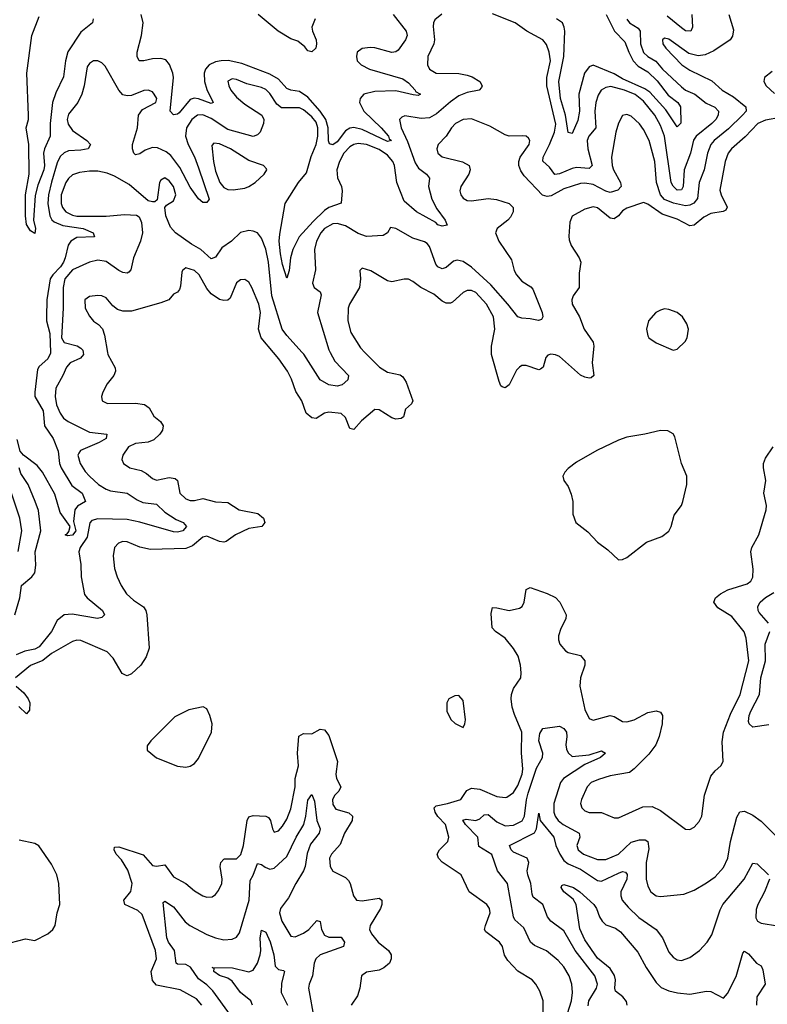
# Model space of a CAD drawing. Header units: inches. Extents: x 1694797 to 1849917, y 907313 to 1017959.
# Tile 829 of 834: x 1841278 to 1844839, y 1006894 to 1011585. Entities that reach past the tile are written whole.
import ezdxf

# ---------------------------------------------------------------- set-up
doc = ezdxf.new("R2010")
doc.units = ezdxf.units.IN
doc.header["$MEASUREMENT"] = 0
doc.layers.add('B8040', color=7, linetype='Continuous')
doc.layers.add('B8041', color=7, linetype='Continuous')

msp = doc.modelspace()

# ---------------------------------------------------------------- linework, layer by layer
at = {"layer": 'B8040', "color": 5}
for points, elevation in [([(1841696.1, 1010000), (1841697.8, 1009990), (1841733.2, 1009926.8), (1841735, 1009910), (1841726.2, 1009890), (1841694, 1009850), (1841674, 1009810), (1841668, 1009790), (1841670.6, 1009770), (1841696.2, 1009756.2), (1841830, 1009758.7), (1841872.5, 1009752.5), (1841895.4, 1009735.4), (1841916.9, 1009696.9), (1841948.9, 1009670), (1841960.7, 1009650), (1841957.8, 1009630), (1841945.2, 1009610), (1841916.4, 1009583.6), (1841890, 1009572.6), (1841830, 1009566.4), (1841797, 1009550), (1841768.9, 1009510), (1841764.2, 1009490), (1841772, 1009470), (1841802, 1009450), (1841856.9, 1009436.9), (1841882.7, 1009422.7), (1841910, 1009399), (1841930, 1009391.2), (1841990, 1009403.6), (1842018.6, 1009398.6), (1842030.1, 1009390), (1842041.5, 1009330), (1842070, 1009301.6), (1842090, 1009293.8), (1842110, 1009294.2), (1842150, 1009304.6), (1842210, 1009287.8), (1842270, 1009285.6), (1842323, 1009250), (1842412.8, 1009232.8), (1842439.5, 1009210), (1842446, 1009190), (1842430.7, 1009170), (1842370, 1009160.6), (1842306, 1009130), (1842261, 1009099), (1842250, 1009095.6), (1842230, 1009099.3), (1842170, 1009124.3), (1842150, 1009119.8), (1842101.6, 1009078.4), (1842070, 1009066.2), (1841901.5, 1009061.5), (1841850, 1009071.6), (1841790, 1009097.4), (1841770, 1009098.7), (1841748.6, 1009091.4), (1841730.2, 1009069.8), (1841723.2, 1009030), (1841729.2, 1008970), (1841741.8, 1008930), (1841760.7, 1008890), (1841786.7, 1008850), (1841819.4, 1008819.4), (1841867.3, 1008787.3), (1841878.6, 1008770), (1841884.1, 1008750), (1841894.3, 1008590), (1841880.2, 1008550), (1841854.8, 1008510), (1841810, 1008468.9), (1841790, 1008459.2), (1841781.8, 1008461.8), (1841766.8, 1008470), (1841722.6, 1008542.6), (1841693.9, 1008573.9), (1841570, 1008627), (1841550, 1008628.5), (1841530, 1008622.8), (1841430, 1008566), (1841388, 1008532), (1841330, 1008508.6), (1841258.4, 1008450)], 580), ([(1841580.9, 1010000), (1841582.3, 1009990), (1841567.4, 1009972.6), (1841518.5, 1009950), (1841500.5, 1009930), (1841483.7, 1009890), (1841449.5, 1009830), (1841446.3, 1009790), (1841453.7, 1009750), (1841470.1, 1009710), (1841487.3, 1009687.3), (1841509.3, 1009670), (1841610, 1009620.5), (1841692.8, 1009610), (1841689.2, 1009590), (1841657.2, 1009570), (1841567.8, 1009532.2), (1841559.4, 1009520.6), (1841555.3, 1009510), (1841566.5, 1009470), (1841590, 1009432.2), (1841611, 1009410), (1841653.8, 1009370), (1841690, 1009348.5), (1841710, 1009340.7), (1841789.7, 1009329.7), (1841836.8, 1009296.8), (1841864.8, 1009284.8), (1841930, 1009277.6), (1841970, 1009238.2), (1842023.2, 1009203.2), (1842056.5, 1009190), (1842072.6, 1009170), (1842054.4, 1009150), (1842030, 1009143.1), (1842010, 1009144.6), (1841851, 1009191), (1841790, 1009203.9), (1841650, 1009206.6), (1841621.6, 1009198.4), (1841612.6, 1009187.4), (1841599.7, 1009120.3), (1841565.8, 1009070), (1841559.6, 1009050), (1841569.1, 1008990), (1841571.5, 1008930), (1841586.6, 1008846.6), (1841599.7, 1008830), (1841672.9, 1008770), (1841681.3, 1008750), (1841670, 1008737.6), (1841647.9, 1008732.1), (1841528, 1008752), (1841490.2, 1008749.8), (1841456.9, 1008723.1), (1841429.4, 1008670), (1841370, 1008597.5), (1841350, 1008585.9), (1841302.9, 1008577.1), (1841260.7, 1008559.3)], 560), ([(1841424.3, 1010000), (1841424.4, 1009995.6), (1841412.1, 1009970), (1841370, 1009933.4), (1841362.1, 1009917.9), (1841349.7, 1009810), (1841350.5, 1009790), (1841390, 1009721.8), (1841396.8, 1009650), (1841437.2, 1009590), (1841460.7, 1009530), (1841467.9, 1009470), (1841475.8, 1009450), (1841525.6, 1009365.6), (1841575.5, 1009330), (1841592.2, 1009290), (1841553, 1009267), (1841540.7, 1009250), (1841535, 1009195), (1841546, 1009150), (1841529.8, 1009129.8), (1841506, 1009126), (1841495.3, 1009130), (1841504.8, 1009135.2), (1841512.7, 1009147.3), (1841518, 1009170), (1841470, 1009236.9), (1841444.9, 1009324.9), (1841387.2, 1009430), (1841361.4, 1009461.4), (1841295.6, 1009510), (1841280.1, 1009530), (1841265.3, 1009585.3)], 540), ([(1842922.6, 1010000), (1842991.9, 1009930), (1843030, 1009905.4), (1843090, 1009892.5), (1843103.1, 1009883.1), (1843118.3, 1009858.3), (1843150.3, 1009770), (1843144.4, 1009755.6), (1843115.8, 1009730), (1843106.6, 1009693.4), (1843095.6, 1009684.4), (1843070, 1009682.2), (1843050, 1009688.5), (1842990, 1009726.8), (1842970, 1009727.7), (1842906.7, 1009673.4), (1842870, 1009632.6), (1842850, 1009638), (1842830.4, 1009690.4), (1842809.2, 1009709.2), (1842750, 1009715.3), (1842730, 1009710.5), (1842690, 1009685.7), (1842670, 1009688), (1842643, 1009710), (1842621.7, 1009770), (1842592.9, 1009812.9), (1842572.2, 1009872.2), (1842553.6, 1009910), (1842511.8, 1009970), (1842486.9, 1010000)], 580), ([(1842756.4, 1010000), (1842778.5, 1009958.5), (1842844.2, 1009890), (1842840.3, 1009870), (1842814.7, 1009845.3), (1842790, 1009839.4), (1842750, 1009845.6), (1842708.7, 1009870), (1842631.7, 1009991.7), (1842624.1, 1010000)], 560), ([(1844009.2, 1010000), (1844004.2, 1009950), (1844012.3, 1009890), (1844000.7, 1009879.3), (1843990, 1009877.2), (1843970, 1009882.2), (1843950, 1009892.3), (1843850, 1009979.9), (1843830, 1009989), (1843808.4, 1009991.6), (1843793.3, 1009986.7), (1843784, 1009976), (1843770.9, 1009929.1), (1843759.3, 1009920.7), (1843750, 1009917.6), (1843690, 1009937), (1843670, 1009937.1), (1843658, 1009930), (1843644.9, 1009915.1), (1843610, 1009844.7), (1843590, 1009831.1), (1843576.4, 1009836.4), (1843570, 1009840.5), (1843561.5, 1009861.5), (1843525.8, 1009990), (1843525.7, 1010000)], 580), ([(1843771.6, 1006770), (1843771.6, 1006910), (1843756.2, 1006956.2), (1843736.4, 1006990), (1843718.5, 1007010), (1843651, 1007051), (1843602.7, 1007102.7), (1843587.9, 1007127.9), (1843577.3, 1007170), (1843563.1, 1007190), (1843498.5, 1007238.5), (1843492.7, 1007250), (1843496.1, 1007270), (1843519.1, 1007330), (1843515.7, 1007350), (1843503.5, 1007370), (1843419.3, 1007430), (1843381.5, 1007510), (1843290, 1007570.6), (1843272.5, 1007590), (1843266.8, 1007610), (1843277.3, 1007630), (1843317.3, 1007670), (1843321.6, 1007690), (1843306, 1007750), (1843269.2, 1007789.2), (1843256.3, 1007810), (1843252.2, 1007830), (1843261, 1007839), (1843315.8, 1007850), (1843378.5, 1007870), (1843407.6, 1007912.4), (1843430, 1007923.3), (1843470, 1007918.3), (1843550, 1007884.5), (1843590, 1007878.6), (1843598.8, 1007881.2), (1843630, 1007902.9), (1843650, 1007935.8), (1843671.4, 1007990), (1843674.7, 1008014.7), (1843667.8, 1008092.2), (1843669.8, 1008190), (1843634.1, 1008274.1), (1843623.7, 1008310), (1843618.6, 1008350), (1843620.2, 1008370), (1843630, 1008398.7), (1843664.8, 1008450), (1843667.3, 1008472.7), (1843662.8, 1008510), (1843652.3, 1008552.3), (1843630, 1008588.6), (1843590, 1008639.1), (1843543.6, 1008670), (1843528.1, 1008688.1), (1843524.2, 1008755.8), (1843530, 1008784), (1843550, 1008783.6), (1843610, 1008770.2), (1843658.3, 1008781.7), (1843671, 1008790), (1843681, 1008810), (1843690, 1008871), (1843710, 1008880.5), (1843791.2, 1008851.2), (1843830, 1008831.8), (1843850.3, 1008810), (1843880.2, 1008750), (1843879.1, 1008730), (1843855.5, 1008684.5), (1843844.1, 1008650), (1843844.3, 1008630), (1843851, 1008610), (1843877.3, 1008577.3), (1843890, 1008569.4), (1843950, 1008556.2), (1843970.2, 1008530), (1843970.1, 1008510), (1843949.2, 1008450), (1843946.1, 1008410), (1843970, 1008298.7), (1843990, 1008255.5), (1844010, 1008247.9), (1844090, 1008269.4), (1844110, 1008264.5), (1844150, 1008241.6), (1844170, 1008239.7), (1844204.2, 1008250), (1844270, 1008283.8), (1844310, 1008292.1), (1844330, 1008286), (1844340.3, 1008270), (1844338, 1008230), (1844324.6, 1008170), (1844307.8, 1008130), (1844274.4, 1008085.6), (1844204.9, 1008015.1), (1844181.9, 1007998.1), (1844090, 1007982.2), (1844034.3, 1007965.7), (1843999.6, 1007950), (1843981.8, 1007930), (1843954.2, 1007870), (1843949.4, 1007850), (1843955.8, 1007830), (1843970, 1007816.5), (1843990, 1007808.1), (1844050, 1007808.5), (1844110, 1007782), (1844130, 1007782), (1844245.4, 1007834.6), (1844290, 1007835.8), (1844330, 1007817.8), (1844450, 1007728.2), (1844470, 1007726), (1844490, 1007737.1), (1844514.9, 1007765.1), (1844526.6, 1007790), (1844540.3, 1007890), (1844570, 1007980.5), (1844590, 1008006.4), (1844617, 1008030), (1844629.6, 1008050), (1844624, 1008144), (1844629.9, 1008190), (1844663.1, 1008276.9), (1844710.4, 1008370), (1844750.7, 1008530), (1844738.7, 1008638.7), (1844729.3, 1008669.3), (1844670, 1008742), (1844602.9, 1008782.9), (1844584.2, 1008810), (1844592.8, 1008830), (1844615.8, 1008850), (1844651.2, 1008868.8), (1844742.7, 1008897.3), (1844760.4, 1008910), (1844770.5, 1008929.4), (1844772.2, 1008967.8), (1844761, 1009050), (1844765.8, 1009070), (1844799.4, 1009130), (1844833.8, 1009250), (1844834.9, 1009270), (1844822.9, 1009330), (1844832.1, 1009390), (1844820.4, 1009450), (1844820.7, 1009470), (1844830, 1009495.5), (1844866.5, 1009550)], 580), ([(1841254.6, 1008750), (1841279.1, 1008830), (1841286.2, 1008890), (1841335.4, 1008930), (1841350.4, 1008950), (1841354.1, 1008985.9), (1841351.8, 1009050), (1841378, 1009150), (1841366.8, 1009246.8), (1841351.8, 1009290), (1841317.6, 1009370), (1841283, 1009423), (1841275.5, 1009450)], 560), ([(1841270, 1009050.7), (1841287.7, 1009150), (1841278.6, 1009210), (1841238.5, 1009330)], 580), ([(1844844.9, 1008710), (1844800.9, 1008760.9), (1844795.6, 1008770), (1844794.1, 1008790), (1844805.5, 1008810), (1844830, 1008832.3), (1844870, 1008856.1)], 560), ([(1844846, 1008226), (1844770, 1008215.1), (1844752.2, 1008230), (1844750, 1008242), (1844752.8, 1008270), (1844760.1, 1008290), (1844801.8, 1008370), (1844808.8, 1008450), (1844830.8, 1008530), (1844829.5, 1008610), (1844851.3, 1008670)], 560), ([(1841261.6, 1008410), (1841297.7, 1008377.7), (1841318.7, 1008350), (1841325.7, 1008330), (1841324.2, 1008295.8), (1841310, 1008277.6), (1841273.6, 1008313.6)], 580), ([(1843887.8, 1006850), (1843907, 1006910), (1843910.4, 1006950), (1843907.4, 1006990), (1843894.7, 1007030), (1843870, 1007072.8), (1843842.1, 1007102.1), (1843787.9, 1007147.9), (1843730, 1007174), (1843710.8, 1007190), (1843678.7, 1007258.7), (1843636.2, 1007296.2), (1843629.4, 1007310), (1843602, 1007470), (1843553.7, 1007530), (1843527.3, 1007607.3), (1843465, 1007645), (1843460.7, 1007690), (1843400.9, 1007750), (1843389.2, 1007770.8), (1843404.6, 1007775.4), (1843450, 1007769.6), (1843470, 1007777.3), (1843490, 1007796.2), (1843510, 1007797.6), (1843550, 1007763.6), (1843590, 1007744.2), (1843630, 1007747.8), (1843672.1, 1007767.9), (1843682.8, 1007790), (1843691.6, 1007868.4), (1843700.2, 1007899.8), (1843740.3, 1008019.7), (1843767.7, 1008070), (1843769.2, 1008090), (1843750, 1008150), (1843756.2, 1008183.8), (1843770, 1008207.8), (1843850, 1008219.3), (1843870, 1008208), (1843882.5, 1008190), (1843884.7, 1008170), (1843879.4, 1008130), (1843882.5, 1008110), (1843890, 1008091.4), (1843910, 1008075), (1843990, 1008083.2), (1844050, 1008101.3), (1844067.7, 1008090), (1844044.9, 1008070), (1843970, 1008036), (1843867.8, 1007970), (1843854.2, 1007950), (1843822.6, 1007850), (1843822.1, 1007810), (1843828.2, 1007790), (1843842.8, 1007770), (1843867, 1007750), (1843942.3, 1007710), (1843946.8, 1007690), (1843931.4, 1007650), (1843938, 1007630), (1843962.9, 1007610), (1844030, 1007583.3), (1844070, 1007583.1), (1844130, 1007609.6), (1844190, 1007665.8), (1844230, 1007678.3), (1844257.7, 1007677.7), (1844269.5, 1007669.5), (1844275.2, 1007635.2), (1844261.8, 1007570), (1844261.9, 1007490), (1844270, 1007456.4), (1844284.7, 1007430), (1844310, 1007410.2), (1844330, 1007407.6), (1844441.1, 1007418.9), (1844490, 1007437), (1844550, 1007472.4), (1844590, 1007501.6), (1844630, 1007546.4), (1844651, 1007590), (1844663.7, 1007670), (1844694, 1007786), (1844708.4, 1007811.6), (1844730, 1007813.8), (1844770, 1007795.5), (1844810, 1007767.1), (1844890, 1007685.6)], 560), ([(1842145.5, 1006890), (1842119.4, 1006919.4), (1842042.5, 1006962.5), (1841930, 1006984.3), (1841910, 1007007.6), (1841904.2, 1007050), (1841929.9, 1007110), (1841925, 1007150), (1841861.1, 1007321.1), (1841840.5, 1007340.5), (1841778.2, 1007370), (1841774.8, 1007390), (1841808, 1007432), (1841814.3, 1007470), (1841793.5, 1007533.5), (1841762.3, 1007582.3), (1841737.3, 1007610), (1841727.7, 1007630), (1841730, 1007642.8), (1841750, 1007643.5), (1841866.5, 1007606.5), (1841910, 1007555.9), (1841930, 1007552.1), (1841970, 1007559.2), (1842010, 1007501.7), (1842069.1, 1007470), (1842110, 1007435.2), (1842150, 1007410.2), (1842170, 1007403.6), (1842194.5, 1007405.5), (1842210, 1007416.4), (1842224.5, 1007435.5), (1842241.4, 1007470), (1842242.9, 1007490), (1842233.2, 1007550), (1842235.9, 1007570), (1842250, 1007586.2), (1842252.9, 1007587.1), (1842310, 1007587.5), (1842331.7, 1007608.3), (1842344.8, 1007650), (1842361.9, 1007770), (1842370, 1007787.4), (1842390, 1007793), (1842450, 1007791), (1842463.4, 1007783.4), (1842472.8, 1007770), (1842481.6, 1007730), (1842490, 1007714), (1842510, 1007720.3), (1842530, 1007742.4), (1842550, 1007776.5), (1842570, 1007824.9), (1842590.8, 1007930), (1842590.5, 1007970), (1842605.4, 1008030), (1842601.4, 1008090), (1842608.4, 1008171.6), (1842630, 1008184), (1842670, 1008181.8), (1842710, 1008204.9), (1842730, 1008201.7), (1842750, 1008174.4), (1842792, 1008050), (1842783.4, 1007990), (1842787.2, 1007970), (1842807, 1007930), (1842798.5, 1007910), (1842779.3, 1007890), (1842768.2, 1007870), (1842770, 1007845.5), (1842784.2, 1007824.2), (1842845.5, 1007805.5), (1842863.2, 1007790), (1842862.1, 1007770), (1842825.8, 1007710), (1842804.6, 1007655.4), (1842763.1, 1007610), (1842753.7, 1007590), (1842757.6, 1007550), (1842770, 1007528), (1842830, 1007497.6), (1842843.6, 1007483.6), (1842852, 1007470), (1842868.7, 1007410), (1842883, 1007390), (1842910, 1007386.3), (1842990, 1007400.2), (1843002.3, 1007390), (1843003.5, 1007370), (1842997.2, 1007350), (1842948, 1007270), (1842944.6, 1007250), (1842954.3, 1007230), (1842985.2, 1007190), (1843035.5, 1007150), (1843047.5, 1007130), (1843047.6, 1007110), (1843038.8, 1007090), (1843013, 1007067), (1842990, 1007057.3), (1842930, 1007046.6), (1842906, 1007030), (1842898, 1006970), (1842886.5, 1006933.5), (1842857.1, 1006890)], 580), ([(1842282.2, 1006842.2), (1842197.4, 1006957.4), (1842170, 1006986.9), (1842130, 1007015.4), (1842091.5, 1007071.5), (1842070, 1007082.8), (1842030, 1007085), (1842023.8, 1007090), (1842016.1, 1007150), (1841986.7, 1007190), (1841978.7, 1007210), (1841960.7, 1007379.3), (1841970, 1007386), (1842010, 1007358.2), (1842066.9, 1007286.9), (1842088, 1007270), (1842170, 1007226.9), (1842210, 1007210.1), (1842250, 1007201.4), (1842290, 1007205), (1842310, 1007213.1), (1842325.2, 1007234.8), (1842370.6, 1007389.4), (1842375.7, 1007484.3), (1842390.3, 1007509.7), (1842410, 1007564.6), (1842430, 1007560.2), (1842446.9, 1007546.9), (1842470, 1007537.5), (1842490, 1007542.7), (1842550, 1007598.6), (1842594.4, 1007690), (1842630.8, 1007750), (1842641.4, 1007790), (1842650, 1007867), (1842670, 1007893.1), (1842681.5, 1007861.5), (1842694.1, 1007770), (1842709.2, 1007730), (1842705, 1007710), (1842662.7, 1007657.3), (1842648, 1007612), (1842637.8, 1007550), (1842630.4, 1007530), (1842592.9, 1007470), (1842558.7, 1007401.3), (1842519.8, 1007350), (1842515.5, 1007330), (1842526.4, 1007290), (1842570, 1007218.5), (1842590, 1007216.1), (1842630, 1007233.1), (1842654.6, 1007250), (1842692.6, 1007292.6), (1842710, 1007287.7), (1842715.7, 1007250), (1842730, 1007223.6), (1842750, 1007213.7), (1842810, 1007213), (1842825.5, 1007190), (1842819.6, 1007170), (1842710, 1007129.2), (1842688.7, 1007111.3), (1842680.4, 1007090), (1842673.4, 1007030), (1842656.6, 1006990), (1842654, 1006970), (1842681.1, 1006821.1)], 560), ([(1843985.8, 1006885.9), (1843988.3, 1006910), (1844025.5, 1006970), (1844029.9, 1006989.9), (1844017.3, 1007030), (1843924.1, 1007150), (1843870, 1007243.7), (1843808.1, 1007290), (1843791.3, 1007311.3), (1843769.9, 1007369.9), (1843724.1, 1007404.1), (1843718.4, 1007418.4), (1843713, 1007470), (1843697.9, 1007510), (1843695.9, 1007530), (1843703, 1007570), (1843695.6, 1007590), (1843630, 1007618.3), (1843619.3, 1007630), (1843610.8, 1007650), (1843729.6, 1007710.4), (1843740.4, 1007730), (1843750, 1007804), (1843757.7, 1007770), (1843823, 1007690), (1843831, 1007650), (1843850.1, 1007610), (1843870, 1007579.1), (1843890, 1007562.5), (1843950, 1007537), (1844030, 1007483.5), (1844050, 1007481.3), (1844130, 1007519.1), (1844150, 1007525.9), (1844162.9, 1007522.9), (1844171.9, 1007511.9), (1844170.5, 1007490), (1844140.9, 1007430), (1844140.8, 1007410), (1844148, 1007390), (1844176.1, 1007356.1), (1844227.8, 1007307.8), (1844310.2, 1007250), (1844339.2, 1007210), (1844370, 1007142.4), (1844390, 1007118.7), (1844410, 1007105.3), (1844430, 1007102), (1844470, 1007117), (1844515.8, 1007150), (1844552.8, 1007190), (1844575.2, 1007224.8), (1844615.3, 1007344.7), (1844627.9, 1007370), (1844729, 1007490), (1844770, 1007566), (1844790, 1007563.1), (1844844.2, 1007510)], 540), ([(1841233.4, 1007186.6), (1841306.4, 1007206.4), (1841350, 1007197.6), (1841411.6, 1007230), (1841435.1, 1007250), (1841446.6, 1007270), (1841456.8, 1007330), (1841468.8, 1007370), (1841464, 1007470), (1841454.3, 1007510), (1841430, 1007560.9), (1841369.6, 1007649.6), (1841350, 1007659.5), (1841275.6, 1007675.6)], 620), ([(1844850.2, 1007490), (1844826.4, 1007430), (1844793.2, 1007370), (1844786.2, 1007346.2), (1844785.2, 1007305.2), (1844793, 1007290), (1844810, 1007280.3), (1844888, 1007268)], 540), ([(1844171.4, 1006890), (1844167.8, 1006907.8), (1844151.4, 1006930), (1844116.5, 1006956.5), (1844113.2, 1006970), (1844116.5, 1007010), (1844111.9, 1007031.9), (1844090, 1007064.5), (1844030, 1007114.3), (1843970, 1007201), (1843946.7, 1007253.3), (1843928.1, 1007370), (1843914.6, 1007394.6), (1843869.9, 1007430), (1843856.4, 1007450), (1843860, 1007460), (1843870, 1007464.6), (1843916, 1007450), (1843946.3, 1007430), (1844012.5, 1007370), (1844026, 1007350), (1844039.3, 1007310), (1844052.5, 1007290), (1844070, 1007272.5), (1844116.5, 1007256.5), (1844139.5, 1007239.5), (1844222.1, 1007142.1), (1844262, 1007070), (1844310, 1006997.6), (1844334, 1006974), (1844370, 1006957.8), (1844411.5, 1006948.5), (1844470, 1006942.8), (1844550, 1006956.5), (1844570, 1006954.9), (1844630, 1006923.8), (1844650, 1006944.9), (1844690, 1007026.9), (1844721.9, 1007138.1), (1844730, 1007147.6), (1844750, 1007134.7), (1844787.1, 1007090), (1844810, 1007076.5), (1844817.8, 1007057.8), (1844828.4, 1006990), (1844789.7, 1006930), (1844787.5, 1006890)], 520), ([(1842387.7, 1006890), (1842379.6, 1006910), (1842330, 1006950.6), (1842290, 1007004.3), (1842270, 1007017.7), (1842230, 1007031.1), (1842203.5, 1007050), (1842203.7, 1007063.7), (1842195.3, 1007070), (1842292.4, 1007067.6), (1842370, 1007048.8), (1842390, 1007056.6), (1842410, 1007090.2), (1842422.9, 1007130), (1842426.4, 1007150), (1842424.1, 1007210), (1842430, 1007247.7), (1842450, 1007236.9), (1842471.6, 1007191.6), (1842488.3, 1007130), (1842495.5, 1007075.5), (1842510, 1007059.4), (1842535.3, 1007055.3), (1842539.6, 1007050), (1842524.8, 1006995.2), (1842523.8, 1006950), (1842554.2, 1006890)], 540)]:
    msp.add_lwpolyline(points, dxfattribs=dict(at, elevation=elevation))
at = {"layer": 'B8040', "color": 5, "elevation": 620}
for points in [[(1844330, 1009628.5), (1844256, 1009610), (1844170, 1009596.8), (1844130, 1009582.2), (1844027.5, 1009532.5), (1843930, 1009476.4), (1843890, 1009446.3), (1843874.9, 1009430), (1843865.7, 1009410), (1843870.3, 1009390), (1843890, 1009361.6), (1843905.2, 1009325.2), (1843912.5, 1009290), (1843913.1, 1009230), (1843927.2, 1009190), (1843984.6, 1009144.6), (1844030, 1009095.3), (1844079.5, 1009059.5), (1844130, 1009012.4), (1844150, 1009013.7), (1844170, 1009022.3), (1844264.2, 1009095.8), (1844336.5, 1009123.5), (1844370, 1009148.4), (1844381.3, 1009170), (1844395.8, 1009224.2), (1844429.7, 1009270), (1844437.2, 1009290), (1844455.5, 1009370), (1844455.6, 1009410), (1844429.7, 1009470), (1844398.2, 1009598.2), (1844390, 1009612), (1844365.7, 1009625.7)], [(1843370, 1008365.2), (1843350, 1008364), (1843322, 1008350), (1843312, 1008330), (1843312, 1008290), (1843331.6, 1008251.6), (1843351.6, 1008231.6), (1843390, 1008212), (1843399, 1008230), (1843400.9, 1008250), (1843390, 1008342)], [(1842151.4, 1008311.4), (1842083.7, 1008296.3), (1842017.1, 1008262.9), (1841903.1, 1008150), (1841885.8, 1008125.8), (1841885.1, 1008105.1), (1841930, 1008067.7), (1842030, 1008028), (1842070, 1008023.8), (1842090, 1008028.4), (1842110, 1008040.5), (1842130, 1008064.9), (1842191.5, 1008190), (1842194.3, 1008230), (1842183.6, 1008270), (1842170, 1008301.2)]]:
    msp.add_lwpolyline(points, close=True, dxfattribs=at)
at = {"layer": 'B8041', "color": 5}
for points, elevation in [([(1841628.6, 1011590), (1841625.2, 1011570), (1841570, 1011525.7), (1841507.5, 1011432.5), (1841495.5, 1011390), (1841487.1, 1011312.9), (1841450, 1011236.5), (1841433.9, 1011190), (1841422.7, 1011090), (1841423.8, 1011030), (1841395.7, 1010970), (1841391.6, 1010950), (1841396.3, 1010890), (1841392.8, 1010870), (1841363.8, 1010796.2), (1841352.2, 1010747.8), (1841343.6, 1010630), (1841353.5, 1010590), (1841350, 1010567.3), (1841330, 1010578.7), (1841311.2, 1010610), (1841305.9, 1010650), (1841305, 1010750), (1841323.7, 1010850), (1841321.1, 1010990), (1841309.2, 1011070), (1841319.9, 1011110), (1841320.2, 1011130), (1841311.6, 1011330), (1841335.9, 1011510), (1841370, 1011600.9)], 520), ([(1843289, 1011611), (1843256, 1011584), (1843249.2, 1011570), (1843247.6, 1011552.4), (1843254.1, 1011490), (1843250.1, 1011469.9), (1843222.7, 1011410), (1843220.7, 1011370), (1843230, 1011349), (1843262, 1011330), (1843370, 1011328.5), (1843410, 1011321.6), (1843432.9, 1011312.9), (1843470.3, 1011290), (1843481.3, 1011270), (1843478.3, 1011261.7), (1843467.3, 1011250), (1843410, 1011239), (1843370, 1011222.5), (1843330, 1011194.2), (1843264.1, 1011135.9), (1843230, 1011117.3), (1843190, 1011114.9), (1843112.7, 1011127.3), (1843098.5, 1011121.5), (1843087.9, 1011110), (1843095.1, 1011070), (1843125.5, 1011005.5), (1843162.5, 1010902.5), (1843178.4, 1010878.4), (1843216.1, 1010850), (1843230.2, 1010830), (1843225, 1010790), (1843240.5, 1010730), (1843264.2, 1010684.2), (1843304.6, 1010630), (1843313.4, 1010606.6), (1843290, 1010601.2), (1843270, 1010608.2), (1843259.4, 1010619.4), (1843168.6, 1010670), (1843110, 1010721), (1843074.6, 1010810), (1843063.9, 1010890), (1843054.7, 1010910), (1843030, 1010940.5), (1842990, 1010966.4), (1842930, 1010990.3), (1842890, 1010995.2), (1842870, 1010991.3), (1842850, 1010979.6), (1842822.1, 1010950), (1842801.1, 1010910), (1842788.4, 1010870), (1842791, 1010831), (1842810.9, 1010790), (1842813.7, 1010770), (1842809, 1010711), (1842750, 1010690.5), (1842730, 1010675.7), (1842675.8, 1010624.2), (1842609.6, 1010550), (1842578.5, 1010490), (1842568.6, 1010450), (1842561.5, 1010390), (1842550, 1010353.2), (1842530, 1010418.4), (1842520.8, 1010470), (1842514.7, 1010530), (1842516.5, 1010563.5), (1842543.2, 1010710), (1842605.9, 1010810), (1842643.8, 1010856.2), (1842666, 1010934), (1842690, 1010991.3), (1842698, 1011030), (1842698.4, 1011070), (1842690, 1011096.4), (1842670, 1011122.8), (1842630, 1011155.5), (1842610, 1011164.5), (1842524.6, 1011164.6), (1842502.5, 1011182.5), (1842470, 1011234.3), (1842450, 1011252.3), (1842430, 1011261.5), (1842360.4, 1011280.4), (1842310, 1011299.8), (1842290, 1011303.5), (1842270, 1011292.3), (1842274.3, 1011270), (1842284.2, 1011250), (1842310, 1011216.5), (1842350, 1011183.2), (1842431.8, 1011130), (1842441.1, 1011110), (1842439.6, 1011090), (1842424, 1011050), (1842410, 1011036), (1842390, 1011028.5), (1842270, 1011061.9), (1842190, 1011114.3), (1842150, 1011132.1), (1842124.7, 1011130), (1842097.3, 1011110), (1842073.3, 1011070), (1842068.5, 1011030), (1842079.9, 1010990), (1842110, 1010931.1), (1842130, 1010879.6), (1842180.8, 1010730), (1842170, 1010714.7), (1842150, 1010713.7), (1842130, 1010730.9), (1842090, 1010787.6), (1842040.9, 1010880.9), (1841997.5, 1010937.5), (1841976.3, 1010956.4), (1841934.5, 1010974.5), (1841910, 1010975.7), (1841875.8, 1010964.2), (1841850, 1010946.1), (1841830, 1010940.9), (1841820.9, 1010950), (1841814.9, 1010970), (1841815.4, 1010990), (1841839.3, 1011070), (1841843.7, 1011130), (1841862.6, 1011157.4), (1841926.6, 1011190), (1841931, 1011210), (1841919.3, 1011230), (1841910, 1011240.9), (1841890, 1011249.8), (1841870, 1011247.2), (1841810, 1011224.2), (1841790, 1011222), (1841770, 1011228), (1841750, 1011249.8), (1841684.5, 1011364.5), (1841670, 1011378.9), (1841650, 1011389.7), (1841630, 1011388.7), (1841610, 1011377.2), (1841599.7, 1011360.3), (1841585.5, 1011270), (1841574.6, 1011230), (1841554.2, 1011190), (1841510, 1011135.1), (1841504.4, 1011110), (1841508.2, 1011088.2), (1841530, 1011056.8), (1841597.8, 1011010), (1841614.9, 1010990), (1841603.8, 1010970), (1841570, 1010962.8), (1841510, 1010959.6), (1841489.1, 1010950.9), (1841470, 1010933.6), (1841456.4, 1010903.6), (1841430, 1010810.9), (1841415.7, 1010750), (1841412.3, 1010710), (1841421.7, 1010650), (1841431.1, 1010631.1), (1841441.6, 1010621.6), (1841484.2, 1010604.2), (1841580.4, 1010590), (1841627.4, 1010570), (1841634.9, 1010550), (1841550, 1010547.4), (1841521.5, 1010530), (1841508.8, 1010511.2), (1841494.8, 1010450), (1841486, 1010430), (1841472.5, 1010407.5), (1841435.6, 1010370), (1841422.8, 1010350), (1841407.5, 1010250), (1841405.2, 1010170), (1841405.6, 1010150), (1841421.8, 1010090), (1841424.3, 1010000)], 540), ([(1843057.4, 1011610), (1843119.5, 1011530), (1843123.5, 1011510), (1843116.1, 1011490), (1843080, 1011440), (1843070, 1011432.2), (1843050, 1011428.3), (1842970, 1011450.9), (1842948, 1011452), (1842910, 1011447.8), (1842886.2, 1011430), (1842881.5, 1011410), (1842886.2, 1011390), (1842904.2, 1011370), (1842943.6, 1011350), (1843103.6, 1011303.6), (1843130, 1011284.4), (1843162.4, 1011250), (1843163.4, 1011243.4), (1843187.3, 1011230), (1843175.3, 1011224.7), (1843153, 1011227), (1843070, 1011246), (1842970, 1011243.3), (1842918, 1011230), (1842899, 1011210), (1842897.2, 1011190), (1842917.1, 1011150), (1843000.3, 1011070), (1843035, 1011030), (1843037.8, 1011017.8), (1843048.5, 1011010), (1843030, 1011005.3), (1842910, 1011062.6), (1842870, 1011072), (1842850, 1011068.5), (1842830, 1011055.9), (1842790, 1011003.8), (1842770, 1010988.8), (1842753.7, 1010993.7), (1842748.6, 1011008.6), (1842746.6, 1011070), (1842736.4, 1011110), (1842710, 1011148.6), (1842650, 1011216.2), (1842610, 1011243.2), (1842570, 1011249.1), (1842550, 1011257.2), (1842510, 1011301.7), (1842470, 1011326.4), (1842336.8, 1011376.8), (1842271, 1011391), (1842237.1, 1011390), (1842210, 1011383.8), (1842180.9, 1011370), (1842163.6, 1011350), (1842156.7, 1011330), (1842158.4, 1011290), (1842170, 1011252.7), (1842200.3, 1011190), (1842190, 1011186), (1842130, 1011208.1), (1842109.1, 1011210.9), (1842090, 1011204.2), (1842038.4, 1011141.6), (1842030, 1011135.1), (1842010, 1011131.9), (1841994.8, 1011150), (1842009.9, 1011310), (1842007.5, 1011330), (1841992.3, 1011372.3), (1841973.8, 1011393.8), (1841950, 1011400.5), (1841910, 1011398), (1841869, 1011389), (1841846.3, 1011390), (1841837.1, 1011410), (1841837, 1011430), (1841857.8, 1011510), (1841865.5, 1011570), (1841856, 1011610)], 520), ([(1842686, 1011590), (1842669.2, 1011550), (1842672.6, 1011530), (1842690.2, 1011490), (1842692.1, 1011470), (1842688.2, 1011450), (1842670, 1011431.8), (1842650, 1011436.3), (1842635.7, 1011455.7), (1842602.5, 1011482.5), (1842570, 1011494), (1842509.2, 1011530), (1842414.5, 1011610)], 480), ([(1844656.4, 1011610), (1844677.3, 1011537.3), (1844673.6, 1011506.4), (1844662.6, 1011490), (1844583.8, 1011436.2), (1844542.4, 1011417.6), (1844510, 1011412.5), (1844464.8, 1011424.8), (1844370, 1011492.7), (1844350, 1011497.4), (1844340.4, 1011490), (1844342, 1011470), (1844356.1, 1011450), (1844432.6, 1011370), (1844470, 1011345.2), (1844574.4, 1011294.4), (1844623.8, 1011250), (1844678.2, 1011218.2), (1844736.3, 1011170), (1844737.6, 1011150), (1844721.5, 1011130), (1844654, 1011066), (1844585.4, 1011010), (1844569.6, 1010990), (1844554.5, 1010950), (1844537.6, 1010870), (1844515, 1010810), (1844506.6, 1010733.4), (1844488.3, 1010711.7), (1844470, 1010701.6), (1844450, 1010699.1), (1844391.5, 1010711.5), (1844350, 1010728.3), (1844330.8, 1010750), (1844311.6, 1010810), (1844304, 1010910), (1844277.1, 1011010), (1844250, 1011061.6), (1844230, 1011089), (1844190, 1011125.8), (1844170, 1011134.2), (1844150, 1011128.2), (1844130, 1011091.8), (1844118.3, 1011050), (1844097.7, 1010930), (1844100.1, 1010890), (1844106.1, 1010870), (1844139.3, 1010810), (1844142.5, 1010790), (1844126.5, 1010773.5), (1844090, 1010761.8), (1844070, 1010768), (1844010, 1010799.8), (1843970, 1010806.9), (1843950, 1010805.4), (1843870, 1010779.9), (1843810, 1010746.5), (1843790, 1010742.9), (1843768.7, 1010748.7), (1843681.5, 1010841.5), (1843664.5, 1010864.5), (1843654.9, 1010890), (1843655, 1010910), (1843661.3, 1010930), (1843704.1, 1010990), (1843708.3, 1011010), (1843701.3, 1011021.3), (1843690, 1011029.7), (1843672.4, 1011032.4), (1843610, 1011030.6), (1843590, 1011036.7), (1843517.7, 1011077.7), (1843430, 1011112.2), (1843390, 1011109.1), (1843354.4, 1011090), (1843335, 1011070), (1843309.6, 1011030.4), (1843271.6, 1010990), (1843265.4, 1010970), (1843270.3, 1010950), (1843290, 1010932.4), (1843387.9, 1010907.9), (1843418.4, 1010890), (1843423.2, 1010870), (1843417, 1010850), (1843379.7, 1010790), (1843374.4, 1010770), (1843378.5, 1010750), (1843390, 1010734.9), (1843410, 1010724.2), (1843430, 1010721.5), (1843510, 1010732.9), (1843548.7, 1010728.7), (1843610, 1010710.2), (1843628.5, 1010690), (1843628.5, 1010670), (1843615.8, 1010644.2), (1843603.8, 1010630), (1843551.7, 1010590), (1843544.2, 1010570), (1843561, 1010530), (1843621.2, 1010441.2), (1843633.7, 1010390), (1843644.1, 1010370), (1843670, 1010339.7), (1843712.4, 1010312.4), (1843721.8, 1010301.8), (1843766.7, 1010190), (1843770.2, 1010169.8), (1843763.1, 1010156.9), (1843748.5, 1010151.5), (1843710, 1010160.3), (1843670, 1010162.6), (1843650, 1010169.6), (1843603.2, 1010230), (1843521.7, 1010321.7), (1843430, 1010406.8), (1843390, 1010433.1), (1843361, 1010439), (1843344.6, 1010435.4), (1843310, 1010403.9), (1843290, 1010397.4), (1843270, 1010408), (1843260.9, 1010420.9), (1843230, 1010504.2), (1843218.4, 1010518.4), (1843206.7, 1010526.7), (1843150, 1010544.5), (1843070, 1010589.8), (1843044.9, 1010595.1), (1843030.2, 1010569.8), (1843010, 1010557.6), (1842930, 1010551.8), (1842890, 1010565.9), (1842830, 1010603.2), (1842790, 1010614.2), (1842770, 1010612.4), (1842730, 1010589.9), (1842712.1, 1010570), (1842691.2, 1010530), (1842682.4, 1010490), (1842686.3, 1010393.7), (1842672.6, 1010330), (1842680.3, 1010310), (1842709.2, 1010289.2), (1842714.7, 1010274.7), (1842695.9, 1010190), (1842750, 1010012), (1842756.4, 1010000)], 560), ([(1844170, 1011587.7), (1844183.3, 1011570), (1844224.4, 1011544.4), (1844234.2, 1011530), (1844235.6, 1011470), (1844250, 1011429.6), (1844270.3, 1011410.3), (1844307.7, 1011387.7), (1844339.4, 1011350), (1844430, 1011264.6), (1844450, 1011250.1), (1844493.6, 1011230), (1844547.6, 1011187.6), (1844588.8, 1011168.8), (1844607.2, 1011150), (1844605, 1011130), (1844594.4, 1011110), (1844575.4, 1011090), (1844499.6, 1011030), (1844488.2, 1011011.8), (1844472.8, 1010950), (1844443.4, 1010870), (1844438.3, 1010790), (1844430, 1010774), (1844410, 1010773.5), (1844390, 1010792.2), (1844381.1, 1010810), (1844350, 1011029.9), (1844330, 1011081.8), (1844303.4, 1011130), (1844250, 1011197), (1844210, 1011228.5), (1844158.5, 1011250), (1844093.4, 1011266.6), (1844070, 1011262.8), (1844048.4, 1011250), (1844034, 1011226), (1844022.3, 1011190), (1844016.8, 1011150), (1844022.4, 1011070), (1843989.1, 1011030), (1843981.7, 1011010), (1843984.7, 1010970), (1844005.1, 1010890), (1843990, 1010876.3), (1843930, 1010881.1), (1843910, 1010876.9), (1843850, 1010850.4), (1843827.7, 1010847.7), (1843801.8, 1010881.8), (1843770.6, 1010910.6), (1843771.1, 1010930), (1843801.8, 1010990), (1843825.4, 1011050), (1843832.2, 1011087.8), (1843788.5, 1011270), (1843788.8, 1011310), (1843805.6, 1011390), (1843800.1, 1011430), (1843786.6, 1011466.6), (1843769.8, 1011490), (1843693.7, 1011530), (1843637.4, 1011570), (1843530, 1011612.7)], 540), ([(1844071.9, 1011610), (1844111.2, 1011531.2), (1844160.1, 1011480.1), (1844178.9, 1011430), (1844200.9, 1011390), (1844224.4, 1011364.4), (1844270, 1011336.1), (1844314.1, 1011294.1), (1844366.3, 1011226.3), (1844412.5, 1011190), (1844425.7, 1011170), (1844427.9, 1011092.1), (1844410, 1011074.7), (1844356.4, 1011156.4), (1844279.5, 1011239.5), (1844255.6, 1011255.6), (1844150, 1011303.4), (1844110, 1011326.8), (1844010, 1011368.7), (1843990, 1011360.6), (1843968.7, 1011330), (1843941.3, 1011230), (1843945.1, 1011150), (1843935.8, 1011104.2), (1843910, 1011042.4), (1843890, 1011048), (1843878.4, 1011130), (1843854.2, 1011210), (1843846.6, 1011290), (1843869.1, 1011410), (1843874, 1011530), (1843871.9, 1011550), (1843863, 1011570), (1843834.6, 1011590)], 520), ([(1844479.1, 1011610), (1844482.7, 1011550), (1844474.6, 1011530), (1844450, 1011532.7), (1844430, 1011546.8), (1844362.1, 1011602)], 540), ([(1844861.7, 1011338.3), (1844824.9, 1011310), (1844822, 1011290), (1844834, 1011270), (1844873.2, 1011233.2)], 580), ([(1844901.3, 1011118.7), (1844830, 1011106.7), (1844793.4, 1011090), (1844733.5, 1011026.5), (1844668.6, 1010970), (1844653.2, 1010950), (1844638.5, 1010910), (1844613.1, 1010773.1), (1844619, 1010750), (1844648.4, 1010691.6), (1844642, 1010678), (1844629.3, 1010670.7), (1844570, 1010662), (1844536.4, 1010643.6), (1844490, 1010607), (1844470, 1010603.8), (1844410, 1010634.7), (1844338.6, 1010658.6), (1844270, 1010706.3), (1844250, 1010714.4), (1844170, 1010686.9), (1844150, 1010674.1), (1844130, 1010649.9), (1844110, 1010636.5), (1844090, 1010639.6), (1844030, 1010688.2), (1844010, 1010692.9), (1843970, 1010681.8), (1843910.2, 1010649.8), (1843899, 1010621), (1843893.1, 1010553.1), (1843895.6, 1010535.6), (1843904.9, 1010510), (1843943.6, 1010450), (1843950.2, 1010430), (1843942.7, 1010377.3), (1843943.2, 1010310), (1843913.6, 1010270), (1843907.7, 1010250), (1843910.2, 1010230), (1843944, 1010170), (1843966.4, 1010110), (1844009.5, 1010049.5), (1844012.3, 1010030), (1844009.2, 1010000)], 580), ([(1842624.1, 1010000), (1842550, 1010079.9), (1842529, 1010110), (1842478.4, 1010270), (1842463.2, 1010430), (1842450, 1010491.1), (1842430, 1010543.8), (1842410, 1010568.9), (1842390, 1010578.2), (1842370, 1010580.3), (1842330, 1010571.7), (1842287.6, 1010530), (1842241.5, 1010498.5), (1842210, 1010453.3), (1842190, 1010445.8), (1842140.6, 1010490), (1842095.9, 1010515.9), (1842019.6, 1010570), (1841996.6, 1010596.6), (1841973.6, 1010650), (1841969, 1010690), (1841978, 1010702), (1842010, 1010721.6), (1842021.1, 1010750), (1842010, 1010790.8), (1841990, 1010817.2), (1841970, 1010832.4), (1841950, 1010820.9), (1841944.2, 1010810), (1841933.4, 1010726.6), (1841922, 1010718), (1841910, 1010717), (1841890, 1010721.6), (1841800.2, 1010800.2), (1841730, 1010839.6), (1841694, 1010854), (1841650, 1010863.6), (1841610, 1010863.7), (1841562.5, 1010857.5), (1841530, 1010846.6), (1841510, 1010829.1), (1841498, 1010810), (1841475.7, 1010750), (1841474.8, 1010710), (1841481.3, 1010690), (1841497.3, 1010670), (1841530, 1010653.6), (1841550, 1010649.5), (1841690, 1010648.8), (1841777.2, 1010657.2), (1841834.6, 1010654.6), (1841846.7, 1010646.7), (1841858.9, 1010618.9), (1841863.6, 1010570), (1841852.8, 1010530), (1841819.4, 1010450), (1841806.8, 1010393.2), (1841797.6, 1010382.4), (1841790, 1010378.2), (1841770, 1010380.2), (1841750, 1010389.9), (1841690, 1010433.7), (1841650, 1010439.5), (1841610, 1010430.7), (1841530, 1010393.8), (1841493.5, 1010350), (1841485.6, 1010310), (1841485.5, 1010210), (1841476.8, 1010070), (1841490, 1010046.8), (1841551.6, 1010031.6), (1841570, 1010020.9), (1841579.5, 1010010), (1841580.9, 1010000)], 560), ([(1842486.9, 1010000), (1842428.8, 1010070), (1842416.2, 1010110), (1842425, 1010190), (1842416.3, 1010230), (1842384.2, 1010310), (1842370, 1010335.1), (1842350, 1010347.8), (1842330, 1010346), (1842310, 1010332), (1842281.3, 1010258.7), (1842270, 1010248.3), (1842250, 1010246.9), (1842230, 1010252.2), (1842190, 1010279.7), (1842170, 1010304.7), (1842132.5, 1010370), (1842110.7, 1010390), (1842070, 1010402.4), (1842053.2, 1010390), (1842050, 1010382), (1842044.6, 1010315.4), (1842039.6, 1010300.4), (1842030, 1010286.6), (1842010, 1010277.2), (1841988.8, 1010251.2), (1841950, 1010235.4), (1841810, 1010196.8), (1841770, 1010197.2), (1841744.2, 1010204.2), (1841722, 1010222), (1841690, 1010259.6), (1841670, 1010269.6), (1841650, 1010271.8), (1841610, 1010266.9), (1841588.2, 1010250), (1841589.4, 1010210), (1841610, 1010172.7), (1841629.3, 1010149.3), (1841653, 1010133), (1841671.7, 1010111.7), (1841682, 1010082), (1841696.1, 1010000)], 580), ([(1843525.7, 1010000), (1843525.4, 1010030), (1843540.9, 1010110), (1843535.4, 1010170), (1843501.1, 1010230), (1843450, 1010284.7), (1843430, 1010294.9), (1843410, 1010295.7), (1843390, 1010286), (1843340, 1010240), (1843330, 1010234.3), (1843310, 1010234.1), (1843290, 1010243.4), (1843250, 1010277.1), (1843188.7, 1010308.7), (1843150, 1010338.5), (1843130, 1010348.3), (1843110, 1010349.7), (1843050, 1010336.8), (1843030, 1010340.4), (1842950, 1010388), (1842910, 1010401.2), (1842898.8, 1010390), (1842901.7, 1010350), (1842896.5, 1010310), (1842849.6, 1010230.4), (1842843.2, 1010210), (1842841.2, 1010150), (1842855.3, 1010095.3), (1842901.4, 1010021.4), (1842922.6, 1010000)], 580)]:
    msp.add_lwpolyline(points, dxfattribs=dict(at, elevation=elevation))
for points, elevation in [([(1842203.4, 1010996.6), (1842193.8, 1010986.2), (1842200.7, 1010910), (1842210, 1010863.1), (1842230.9, 1010810), (1842250, 1010786.2), (1842270, 1010776.3), (1842294.8, 1010774.8), (1842350, 1010783), (1842370, 1010790.2), (1842399.8, 1010810), (1842441.7, 1010850), (1842455.6, 1010870), (1842454.3, 1010874.3), (1842439.3, 1010890), (1842370, 1010914.3), (1842281.5, 1010970), (1842230, 1010994.5)], 560), ([(1844350, 1010207), (1844330, 1010202), (1844308, 1010190), (1844272.4, 1010150), (1844263.1, 1010110), (1844270, 1010078.8), (1844274.9, 1010070), (1844310, 1010045.3), (1844390, 1010010.7), (1844410, 1010014.8), (1844447.5, 1010052.5), (1844458, 1010070), (1844463.7, 1010110), (1844456.1, 1010136.1), (1844435.1, 1010170), (1844409.6, 1010189.6), (1844370, 1010204.5)], 620)]:
    msp.add_lwpolyline(points, close=True, dxfattribs=dict(at, elevation=elevation))

doc.saveas('drawing.dxf')
